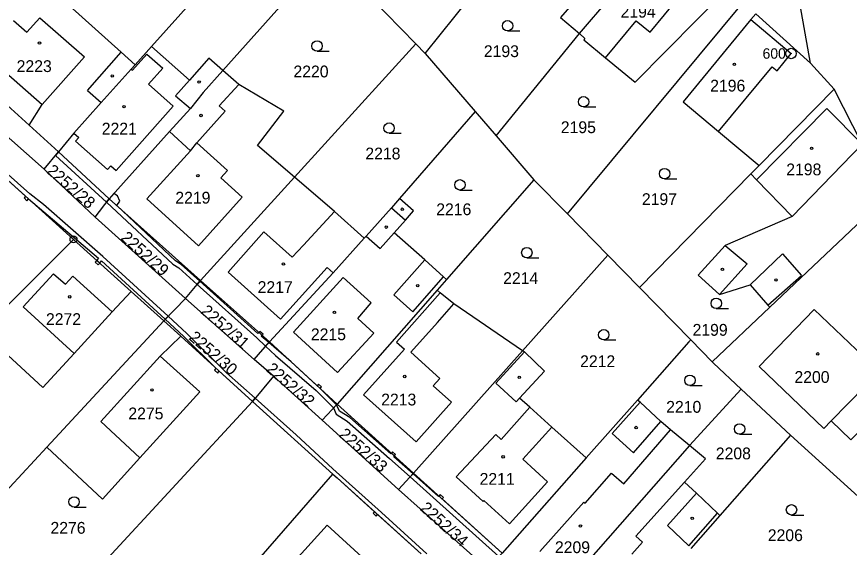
# Model space of a CAD drawing. Extents: x -562167 to -556918, y -1077891 to -1070763.
# Drawn here: x -560763.4 to -560643.5, y -1077666.3 to -1077589.8 of the extents above; entities that cross this region are included whole.
import ezdxf

# ---------------------------------------------------------------- set-up
doc = ezdxf.new("R2010")
doc.units = 0
for name, color, linetype in [('Hranice parcel', 7, 'Continuous'), ('Parcelní čísla', 7, 'Continuous'), ('Vnitřní kresba', 7, 'Continuous'), ('Věcná břemena k části', 7, 'Continuous'), ('Značky bodu BP', 7, 'Continuous'), ('Značky budov', 7, 'Continuous'), ('Značky kultur', 7, 'Continuous')]:
    doc.layers.add(name, color=color, linetype=linetype)

msp = doc.modelspace()

# ---------------------------------------------------------------- linework, layer by layer
at = {"layer": 'Hranice parcel'}
for p, q in [((-560725.53, -1077573.49), (-560744.02, -1077594.13)), ((-560704.58, -1077595.11), (-560691.49, -1077578.75)), ((-560718.57, -1077580.57), (-560733.72, -1077597.56)), ((-560714.63, -1077584.71), (-560705.92, -1077593.73)), ((-560649.07, -1077596.51), (-560650.8, -1077586.59)), ((-560684.1, -1077618.23), (-560658.76, -1077587.77)), ((-560656.95, -1077589.4), (-560649.07, -1077596.51)), ((-560694.37, -1077606.97), (-560682.37, -1077592.24)), ((-560744.02, -1077594.13), (-560746.38, -1077596.77)), ((-560705.92, -1077593.73), (-560723.41, -1077612.95)), ((-560705.92, -1077593.73), (-560704.58, -1077595.11)), ((-560704.58, -1077595.11), (-560697.38, -1077603.48)), ((-560645.68, -1077600.26), (-560649.07, -1077596.51)), ((-560656.47, -1077611.25), (-560645.68, -1077600.26)), ((-560697.38, -1077603.48), (-560708.26, -1077616.02)), ((-560697.38, -1077603.48), (-560694.37, -1077606.97)), ((-560694.37, -1077606.97), (-560688.91, -1077613.32)), ((-560759.48, -1077611.8), (-560757.43, -1077609.28)), ((-560757.43, -1077609.28), (-560750.11, -1077616.04)), ((-560657.66, -1077612.47), (-560656.47, -1077611.25)), ((-560752.12, -1077618.7), (-560759.48, -1077611.8)), ((-560673.72, -1077628.83), (-560657.66, -1077612.47)), ((-560723.41, -1077612.95), (-560736.96, -1077627.84)), ((-560688.91, -1077613.32), (-560701.52, -1077627.68)), ((-560688.91, -1077613.32), (-560684.1, -1077618.23)), ((-560752.12, -1077618.7), (-560750.11, -1077616.04)), ((-560750.11, -1077616.04), (-560736.96, -1077627.84)), ((-560654.93, -1077631.66), (-560638.31, -1077615.89)), ((-560684.1, -1077618.23), (-560678.27, -1077624.18)), ((-560739.1, -1077630.43), (-560752.12, -1077618.7)), ((-560755.25, -1077621.89), (-560768.51, -1077635.14)), ((-560746.94, -1077629.38), (-560755.25, -1077621.89)), ((-560678.27, -1077624.18), (-560690.54, -1077637.94)), ((-560678.27, -1077624.18), (-560673.72, -1077628.83)), ((-560739.1, -1077630.43), (-560736.96, -1077627.84)), ((-560736.96, -1077627.84), (-560727.03, -1077636.64)), ((-560701.52, -1077627.68), (-560702.86, -1077629.2)), ((-560702.86, -1077629.2), (-560717.26, -1077645.61)), ((-560673.72, -1077628.83), (-560666.33, -1077636.37)), ((-560742.24, -1077633.61), (-560746.94, -1077629.38)), ((-560742.24, -1077633.61), (-560739.1, -1077630.43)), ((-560729.24, -1077639.18), (-560739.1, -1077630.43)), ((-560663.24, -1077639.53), (-560654.93, -1077631.66)), ((-560759.08, -1077651.81), (-560742.24, -1077633.61)), ((-560739.79, -1077635.83), (-560742.24, -1077633.61)), ((-560729.47, -1077645.24), (-560739.79, -1077635.83)), ((-560666.33, -1077636.37), (-560663.24, -1077639.53)), ((-560729.24, -1077639.18), (-560727.03, -1077636.64)), ((-560727.03, -1077636.64), (-560717.26, -1077645.61)), ((-560690.54, -1077637.94), (-560706.25, -1077655.58)), ((-560726.42, -1077641.62), (-560729.24, -1077639.18)), ((-560726.42, -1077641.62), (-560729.47, -1077645.24)), ((-560719.44, -1077647.95), (-560726.42, -1077641.62)), ((-560659.07, -1077643.45), (-560666.48, -1077651.61)), ((-560659.07, -1077643.45), (-560651.95, -1077650.12)), ((-560758.33, -1077676.51), (-560729.47, -1077645.24)), ((-560717.88, -1077655.72), (-560729.47, -1077645.24)), ((-560719.44, -1077647.95), (-560717.26, -1077645.61)), ((-560717.26, -1077645.61), (-560706.25, -1077655.58)), ((-560674.01, -1077645.05), (-560681.37, -1077653.38)), ((-560708.43, -1077657.94), (-560719.44, -1077647.95)), ((-560651.95, -1077650.12), (-560662.13, -1077661.68)), ((-560651.95, -1077650.12), (-560637.71, -1077663.05)), ((-560771.17, -1077664.88), (-560759.08, -1077651.81)), ((-560681.37, -1077653.38), (-560693.51, -1077667.11)), ((-560708.43, -1077657.94), (-560706.25, -1077655.58)), ((-560706.25, -1077655.58), (-560693.51, -1077667.11)), ((-560745.45, -1077687.26), (-560717.88, -1077655.72)), ((-560695.64, -1077669.29), (-560708.43, -1077657.94)), ((-560662.13, -1077661.68), (-560666.3, -1077666.42))]:
    msp.add_line(p, q, dxfattribs=at)
for points in [[(-560682.37, -1077592.24), (-560677.97, -1077587.09), (-560675.17, -1077583.79), (-560669.71, -1077577.17)], [(-560691.49, -1077578.75), (-560691, -1077579.05), (-560685.03, -1077584.11), (-560682.21, -1077586.57), (-560685.08, -1077589.94), (-560682.37, -1077592.24)], [(-560746.38, -1077596.77), (-560748.38, -1077594.93), (-560762.88, -1077581.89), (-560774.38, -1077593.94)], [(-560682.37, -1077592.24), (-560681.56, -1077592.94), (-560681.73, -1077593.15), (-560678.59, -1077595.73), (-560674.32, -1077599.25), (-560660.91, -1077585.68)], [(-560656.95, -1077589.4), (-560657.64, -1077590.24), (-560667.42, -1077602.07), (-560662.3, -1077606.36), (-560656.47, -1077611.25)], [(-560759.48, -1077611.8), (-560766.71, -1077605.38), (-560772.62, -1077600.18), (-560779.73, -1077593.36)], [(-560757.43, -1077609.28), (-560761.66, -1077605.45), (-560774.38, -1077593.94)], [(-560733.72, -1077597.56), (-560735.76, -1077595.77), (-560738.56, -1077598.94), (-560744.02, -1077594.13)], [(-560746.38, -1077596.77), (-560746.92, -1077597.37), (-560751.25, -1077602.19), (-560755.2, -1077606.6), (-560757.43, -1077609.28)], [(-560733.72, -1077597.56), (-560736.57, -1077600.76), (-560738.4, -1077603.02), (-560741.43, -1077606.37), (-560750.11, -1077616.04)], [(-560723.41, -1077612.95), (-560728.75, -1077608.36), (-560724.95, -1077603.45), (-560731.41, -1077599.58), (-560733.72, -1077597.56)], [(-560638.31, -1077615.89), (-560641.63, -1077608.17), (-560645.68, -1077600.26)], [(-560755.25, -1077621.89), (-560757.25, -1077620.09), (-560769.73, -1077608.85)], [(-560657.66, -1077612.47), (-560656.84, -1077613.31), (-560651.71, -1077618.59), (-560661.34, -1077622.76), (-560665.25, -1077627.06), (-560662.19, -1077629.84), (-560657.78, -1077628.45), (-560655.19, -1077631.37), (-560654.93, -1077631.66)], [(-560713.36, -1077621.71), (-560717.65, -1077617.9), (-560723.41, -1077612.95)], [(-560708.26, -1077616.02), (-560709.44, -1077617.34), (-560713.1, -1077621.42), (-560713.36, -1077621.71)], [(-560701.52, -1077627.68), (-560701.93, -1077627.31), (-560704.62, -1077624.85), (-560709.06, -1077620.95), (-560707.44, -1077619.13), (-560706.26, -1077617.8), (-560708.26, -1077616.02)], [(-560713.36, -1077621.71), (-560717.84, -1077626.71), (-560727.03, -1077636.64)], [(-560690.54, -1077637.94), (-560700.44, -1077631.19), (-560702.41, -1077629.58), (-560702.86, -1077629.2)], [(-560768.51, -1077635.14), (-560759.69, -1077643.23), (-560755.15, -1077638.33), (-560749.69, -1077632.33), (-560746.94, -1077629.38)], [(-560639.05, -1077645.19), (-560641.18, -1077643.04), (-560639.11, -1077640.93), (-560640.46, -1077639.66), (-560648.54, -1077632.02), (-560656.45, -1077640.23), (-560647.13, -1077649.12), (-560646.08, -1077648.04), (-560643.24, -1077650.79), (-560640.9, -1077648.46), (-560641.56, -1077647.8), (-560639.05, -1077645.19)], [(-560759.08, -1077651.81), (-560751.08, -1077659.33), (-560745.67, -1077653.38), (-560737.03, -1077643.85), (-560742.74, -1077638.71), (-560739.79, -1077635.83)], [(-560666.33, -1077636.37), (-560666.58, -1077636.66), (-560674.01, -1077645.05)], [(-560681.37, -1077653.38), (-560686.31, -1077648.97), (-560689.49, -1077646.09), (-560690.98, -1077644.78), (-560687.38, -1077640.87), (-560690.29, -1077638.11), (-560690.54, -1077637.94)], [(-560663.24, -1077639.53), (-560663.03, -1077639.74), (-560659.07, -1077643.45)], [(-560666.48, -1077651.61), (-560669.22, -1077649.32), (-560670.61, -1077648.15), (-560673.63, -1077645.35), (-560674.01, -1077645.05)], [(-560666.48, -1077651.61), (-560683.47, -1077670.91), (-560686.17, -1077673.87)], [(-560662.13, -1077661.68), (-560662.48, -1077661.35), (-560665.51, -1077658.47), (-560667.21, -1077656.85), (-560664.19, -1077653.52), (-560666.48, -1077651.61)], [(-560717.88, -1077655.72), (-560717.28, -1077656.26), (-560705.17, -1077667.19)], [(-560718.71, -1077663.08), (-560727.03, -1077672.24), (-560723.65, -1077675.31), (-560725, -1077676.8), (-560721.81, -1077679.74), (-560712.03, -1077669.15), (-560718.71, -1077663.08)]]:
    msp.add_lwpolyline(points, dxfattribs=at)
at = {"layer": 'Vnitřní kresba'}
for p, q in [((-560672.17, -1077592.05), (-560666.53, -1077585.2)), ((-560763.91, -1077590.38), (-560761.98, -1077592.05)), ((-560761.98, -1077592.05), (-560760.12, -1077589.99)), ((-560760.12, -1077589.99), (-560753.68, -1077595.61)), ((-560678.59, -1077595.73), (-560674.19, -1077590.39)), ((-560674.19, -1077590.39), (-560672.17, -1077592.05)), ((-560657.64, -1077590.24), (-560651.87, -1077595.12)), ((-560768.12, -1077595.13), (-560759.76, -1077602.48)), ((-560759.76, -1077602.48), (-560753.68, -1077595.61)), ((-560753.22, -1077600.43), (-560748.38, -1077594.93)), ((-560746.74, -1077597.53), (-560744.68, -1077595.22)), ((-560744.68, -1077595.22), (-560742.4, -1077597.24)), ((-560653.87, -1077597.63), (-560651.87, -1077595.12)), ((-560746.92, -1077597.37), (-560746.74, -1077597.53)), ((-560744.45, -1077599.55), (-560742.4, -1077597.24)), ((-560662.3, -1077606.36), (-560654.6, -1077597.05)), ((-560654.6, -1077597.05), (-560653.87, -1077597.63)), ((-560740.57, -1077601.2), (-560738.56, -1077598.94)), ((-560753.22, -1077600.43), (-560751.25, -1077602.19)), ((-560744.45, -1077599.55), (-560740.89, -1077602.7)), ((-560734.24, -1077602.68), (-560731.41, -1077599.58)), ((-560740.57, -1077601.2), (-560738.4, -1077603.02)), ((-560761.66, -1077605.45), (-560759.76, -1077602.48)), ((-560749.11, -1077611.99), (-560740.89, -1077602.7)), ((-560734.24, -1077602.68), (-560733.4, -1077603.43)), ((-560737.47, -1077607.97), (-560733.4, -1077603.43)), ((-560656.84, -1077613.31), (-560646.72, -1077603.04)), ((-560646.72, -1077603.04), (-560641.63, -1077608.17)), ((-560741.43, -1077606.37), (-560738.4, -1077609.13)), ((-560755.2, -1077606.6), (-560754.5, -1077607.22)), ((-560754.96, -1077607.74), (-560754.5, -1077607.22)), ((-560754.96, -1077607.74), (-560750.35, -1077611.82)), ((-560738.4, -1077609.13), (-560737.47, -1077607.97)), ((-560737.47, -1077607.97), (-560733.05, -1077611.97)), ((-560651.71, -1077618.59), (-560641.63, -1077608.17)), ((-560744.7, -1077616.04), (-560738.4, -1077609.13)), ((-560750.35, -1077611.82), (-560749.89, -1077611.3)), ((-560749.89, -1077611.3), (-560749.11, -1077611.99)), ((-560734.02, -1077613.05), (-560733.05, -1077611.97)), ((-560734.02, -1077613.05), (-560730.95, -1077615.83)), ((-560744.7, -1077616.04), (-560737.25, -1077622.81)), ((-560737.25, -1077622.81), (-560730.95, -1077615.83)), ((-560722.1, -1077622.71), (-560717.65, -1077617.9)), ((-560709.44, -1077617.34), (-560707.44, -1077619.13)), ((-560732.97, -1077626.62), (-560727.82, -1077620.81)), ((-560727.82, -1077620.81), (-560723.73, -1077624.47)), ((-560713.1, -1077621.42), (-560711.09, -1077623.23)), ((-560711.09, -1077623.23), (-560709.06, -1077620.95)), ((-560723.73, -1077624.47), (-560722.1, -1077622.71)), ((-560661.34, -1077622.76), (-560658.21, -1077625.44)), ((-560657.78, -1077628.45), (-560653.12, -1077624)), ((-560653.12, -1077624), (-560650.35, -1077627.08)), ((-560709.1, -1077629.88), (-560704.62, -1077624.85)), ((-560662.19, -1077629.84), (-560658.21, -1077625.44)), ((-560762.48, -1077631.59), (-560758.11, -1077626.85)), ((-560758.11, -1077626.85), (-560756.42, -1077628.36)), ((-560732.97, -1077626.62), (-560725.43, -1077633.41)), ((-560725.43, -1077633.41), (-560718.69, -1077625.96)), ((-560718.69, -1077625.96), (-560717.84, -1077626.71)), ((-560756.42, -1077628.36), (-560755.35, -1077627.19)), ((-560755.35, -1077627.19), (-560749.69, -1077632.33)), ((-560723.57, -1077635.24), (-560716.4, -1077627.41)), ((-560716.4, -1077627.41), (-560712.34, -1077631.03)), ((-560706.36, -1077632.33), (-560701.93, -1077627.31)), ((-560655.19, -1077631.37), (-560650.35, -1077627.08)), ((-560709.1, -1077629.88), (-560706.36, -1077632.33)), ((-560708.71, -1077636.72), (-560702.41, -1077629.58)), ((-560762.48, -1077631.59), (-560755.15, -1077638.33)), ((-560714.3, -1077633.29), (-560712.34, -1077631.03)), ((-560702.83, -1077633.87), (-560700.44, -1077631.19)), ((-560714.3, -1077633.29), (-560711.99, -1077635.43)), ((-560706.63, -1077638.14), (-560702.83, -1077633.87)), ((-560723.57, -1077635.24), (-560717.22, -1077641.05)), ((-560717.22, -1077641.05), (-560711.99, -1077635.43)), ((-560713.47, -1077644.3), (-560707.54, -1077637.72)), ((-560708.71, -1077636.72), (-560707.54, -1077637.72)), ((-560751.33, -1077648.13), (-560742.74, -1077638.71)), ((-560706.63, -1077638.14), (-560702.48, -1077641.95)), ((-560694.4, -1077642.6), (-560690.29, -1077638.11)), ((-560703.44, -1077643), (-560702.48, -1077641.95)), ((-560703.44, -1077643), (-560700.8, -1077645.33)), ((-560694.4, -1077642.6), (-560691.47, -1077645.32)), ((-560646.08, -1077648.04), (-560641.18, -1077643.04)), ((-560713.47, -1077644.3), (-560705.88, -1077651.05)), ((-560691.47, -1077645.32), (-560690.98, -1077644.78)), ((-560705.88, -1077651.05), (-560700.8, -1077645.33)), ((-560693.64, -1077650.72), (-560689.49, -1077646.09)), ((-560677.64, -1077649.86), (-560673.63, -1077645.35)), ((-560751.33, -1077648.13), (-560745.67, -1077653.38)), ((-560674.59, -1077652.66), (-560670.61, -1077648.15)), ((-560690.49, -1077653.58), (-560686.31, -1077648.97)), ((-560675.97, -1077657.13), (-560669.22, -1077649.32)), ((-560700.1, -1077656.12), (-560694.42, -1077650.01)), ((-560694.42, -1077650.01), (-560693.64, -1077650.72)), ((-560677.64, -1077649.86), (-560674.59, -1077652.66)), ((-560690.49, -1077653.58), (-560686.97, -1077656.84)), ((-560681.54, -1077659.91), (-560677.75, -1077655.56)), ((-560677.75, -1077655.56), (-560675.97, -1077657.13)), ((-560700.1, -1077656.12), (-560696.24, -1077659.64)), ((-560692.45, -1077662.85), (-560686.97, -1077656.84)), ((-560674.25, -1077664.63), (-560667.21, -1077656.85)), ((-560669.65, -1077663.13), (-560665.51, -1077658.47)), ((-560696.24, -1077659.64), (-560696.13, -1077659.52)), ((-560696.13, -1077659.52), (-560692.45, -1077662.85)), ((-560688.06, -1077666.84), (-560681.73, -1077659.74)), ((-560681.73, -1077659.74), (-560681.54, -1077659.91)), ((-560666.59, -1077666.05), (-560662.48, -1077661.35)), ((-560669.65, -1077663.13), (-560666.59, -1077666.05)), ((-560674.25, -1077664.63), (-560673.25, -1077665.52)), ((-560674.8, -1077667.25), (-560673.25, -1077665.52))]:
    msp.add_line(p, q, dxfattribs=at)
at = {"layer": 'Věcná břemena k části'}
for points in [[(-560782.42, -1077596.25), (-560782.84, -1077596.69), (-560782.06, -1077597.33), (-560781.37, -1077598.41), (-560770.24, -1077608.39), (-560769.73, -1077608.85), (-560762.18, -1077615.65), (-560761.73, -1077616.05), (-560751.65, -1077624.6), (-560751.91, -1077624.9), (-560751.47, -1077625.3), (-560751.2, -1077625), (-560742.03, -1077633.4), (-560741.61, -1077632.97), (-560751.03, -1077624.34), (-560759.57, -1077616.85), (-560761.54, -1077615.34), (-560769.62, -1077608.17), (-560780.95, -1077597.95), (-560781.61, -1077596.92)], [(-560750.49, -1077616.54), (-560750.11, -1077616.04), (-560757.43, -1077609.28), (-560757.86, -1077609.81)], [(-560761.96, -1077616.32), (-560761.73, -1077616.05), (-560762.18, -1077615.65), (-560762.38, -1077615.89)], [(-560749.42, -1077615.27), (-560750.11, -1077616.04), (-560750.49, -1077616.54), (-560740.92, -1077625.46), (-560740.09, -1077625.99), (-560737.42, -1077628.39), (-560737.03, -1077627.93), (-560739.72, -1077625.51), (-560740.55, -1077624.99), (-560749.01, -1077617.02), (-560748.59, -1077616.39), (-560748.92, -1077615.63)], [(-560751.7, -1077625.56), (-560751.47, -1077625.3), (-560751.91, -1077624.9), (-560752.14, -1077625.16)], [(-560728.53, -1077635.31), (-560728.67, -1077635.45), (-560737.03, -1077627.93), (-560737.42, -1077628.39), (-560728.85, -1077636.09), (-560727.58, -1077637.27), (-560727.13, -1077636.76), (-560728.21, -1077635.84), (-560728.08, -1077635.71), (-560727.94, -1077635.57), (-560728.38, -1077635.17)], [(-560738.91, -1077635.45), (-560741.61, -1077632.97), (-560742.03, -1077633.4), (-560739.34, -1077635.87), (-560734.74, -1077640.44), (-560734.92, -1077640.74), (-560734.47, -1077641.16), (-560734.29, -1077640.85), (-560729.47, -1077645.24), (-560729.08, -1077644.78), (-560733.22, -1077641.1)], [(-560720.13, -1077642.97), (-560723.87, -1077639.54), (-560727.13, -1077636.76), (-560727.58, -1077637.27), (-560726.13, -1077638.63), (-560720.29, -1077643.67), (-560717.78, -1077646.17), (-560717.38, -1077645.73), (-560719.69, -1077643.38), (-560719.53, -1077643.16), (-560719.97, -1077642.75)], [(-560715.8, -1077648.06), (-560709.72, -1077653.45), (-560706.75, -1077656.12), (-560706.33, -1077655.67), (-560709.11, -1077653.2), (-560709.01, -1077653.08), (-560709.45, -1077652.68), (-560709.55, -1077652.8), (-560715.44, -1077647.57), (-560716.93, -1077646.66), (-560717.38, -1077645.73), (-560717.78, -1077646.17), (-560717.39, -1077647.08)], [(-560709.45, -1077652.68), (-560709.01, -1077653.08), (-560708.84, -1077652.89), (-560709.28, -1077652.49)], [(-560706.33, -1077655.67), (-560706.75, -1077656.12), (-560693.98, -1077667.59), (-560693.51, -1077667.11), (-560702.15, -1077659.29), (-560701.95, -1077659.07), (-560702.4, -1077658.67), (-560702.59, -1077658.89), (-560702.64, -1077658.94)], [(-560711.66, -1077661.76), (-560711.44, -1077661.53), (-560711.88, -1077661.13), (-560712.08, -1077661.34)]]:
    msp.add_lwpolyline(points, close=True, dxfattribs=at)
msp.add_lwpolyline([(-560704.32, -1077667.17), (-560710.88, -1077661.26), (-560717.91, -1077654.95), (-560723.17, -1077650.04), (-560729.08, -1077644.78), (-560729.47, -1077645.24), (-560717.88, -1077655.72), (-560717.28, -1077656.26), (-560711.88, -1077661.13), (-560711.44, -1077661.53), (-560705.17, -1077667.19)], dxfattribs=at)
at = {"layer": 'Značky bodu BP'}
for centre, radius in [((-560651.87, -1077595.12), 0.75), ((-560651.87, -1077595.12), 0.03), ((-560755.25, -1077621.89), 0.5), ((-560755.25, -1077621.89), 0.0303)]:
    msp.add_circle(centre, radius, dxfattribs=at)
at = {"layer": 'Značky budov'}
for centre in [(-560760.15, -1077593.62), (-560660.04, -1077596.69), (-560749.67, -1077598.36), (-560737.15, -1077599.24), (-560747.96, -1077602.77), (-560736.87, -1077604.05), (-560648.9, -1077608.77), (-560737.33, -1077612.71), (-560707.89, -1077617.55), (-560710.19, -1077620.13), (-560725, -1077625.44), (-560661.75, -1077626.21), (-560654.05, -1077627.74), (-560705.65, -1077628.55), (-560755.79, -1077630.17), (-560717.65, -1077632.39), (-560648.02, -1077638.39), (-560707.53, -1077641.65), (-560691.02, -1077641.76), (-560743.94, -1077643.58), (-560674.19, -1077649), (-560693.35, -1077653.22), (-560666.11, -1077662.09), (-560682.21, -1077663.2)]:
    msp.add_circle(centre, 0.175, dxfattribs=at)
at = {"layer": 'Značky kultur'}
for p, q in [((-560692.71, -1077591.87), (-560690.96, -1077591.87)), ((-560720.15, -1077594.79), (-560718.4, -1077594.79)), ((-560681.76, -1077602.82), (-560680.01, -1077602.82)), ((-560709.78, -1077606.61), (-560708.03, -1077606.61)), ((-560670.09, -1077613.18), (-560668.34, -1077613.18)), ((-560699.57, -1077614.79), (-560697.82, -1077614.79)), ((-560689.94, -1077624.56), (-560688.19, -1077624.56)), ((-560662.65, -1077631.86), (-560660.9, -1077631.86)), ((-560678.85, -1077636.39), (-560677.1, -1077636.39)), ((-560666.44, -1077642.95), (-560664.69, -1077642.95)), ((-560659.29, -1077649.96), (-560657.54, -1077649.96)), ((-560755.16, -1077660.46), (-560753.41, -1077660.46)), ((-560651.8, -1077661.61), (-560650.05, -1077661.61))]:
    msp.add_line(p, q, dxfattribs=at)
for centre in [(-560692.71, -1077591.12), (-560720.15, -1077594.04), (-560681.76, -1077602.07), (-560709.78, -1077605.86), (-560670.09, -1077612.43), (-560699.57, -1077614.04), (-560689.94, -1077623.81), (-560662.65, -1077631.11), (-560678.85, -1077635.64), (-560666.44, -1077642.2), (-560659.29, -1077649.21), (-560755.16, -1077659.71), (-560651.8, -1077660.86)]:
    msp.add_circle(centre, 0.75, dxfattribs=at)

# ---------------------------------------------------------------- texts
at = {"layer": 'Parcelní čísla'}
for s, p in [('2194', (-560676.43, -1077589.95)), ('2193', (-560696.13, -1077595.64)), ('2223', (-560763.44, -1077597.79)), ('2220', (-560723.56, -1077598.56)), ('2196', (-560663.52, -1077600.6)), ('2221', (-560751.18, -1077606.79)), ('2195', (-560685.04, -1077606.59)), ('2218', (-560713.2, -1077610.38)), ('2198', (-560652.56, -1077612.67)), ('2219', (-560740.58, -1077616.74)), ('2197', (-560673.36, -1077616.95)), ('2216', (-560702.99, -1077618.41)), ('2214', (-560693.35, -1077628.33)), ('2217', (-560728.72, -1077629.62)), ('2272', (-560759.22, -1077634.23)), ('2199', (-560666.06, -1077635.78)), ('2215', (-560721.05, -1077636.42)), ('2212', (-560682.26, -1077640.3)), ('2200', (-560651.38, -1077642.57)), ('2213', (-560710.92, -1077645.82)), ('2275', (-560747.35, -1077647.82)), ('2210', (-560669.86, -1077646.87)), ('2208', (-560662.71, -1077653.58)), ('2211', (-560696.74, -1077657.25)), ('2276', (-560758.57, -1077664.3)), ('2206', (-560655.22, -1077665.36)), ('2209', (-560685.89, -1077667.09))]:
    msp.add_text(s, height=1.7, dxfattribs=at).set_placement(p)
for s, rotation, p in [('2252/28', 319, (-560759.25, -1077612.21)), ('2252/29', 318, (-560748.56, -1077621.83)), ('2252/31', 319, (-560737.03, -1077632.43)), ('2252/30', 319, (-560738.76, -1077636.21)), ('2252/32', 319, (-560727.61, -1077640.77)), ('2252/33', 319, (-560717.13, -1077650.19)), ('2252/34', 318, (-560705.44, -1077660.79))]:
    msp.add_text(s, height=1.7, rotation=rotation, dxfattribs=at).set_placement(p)
at = {"layer": 'Značky bodu BP'}
msp.add_text('600', height=1.5, dxfattribs=at).set_placement((-560655.97, -1077595.87))

doc.saveas('drawing.dxf')
